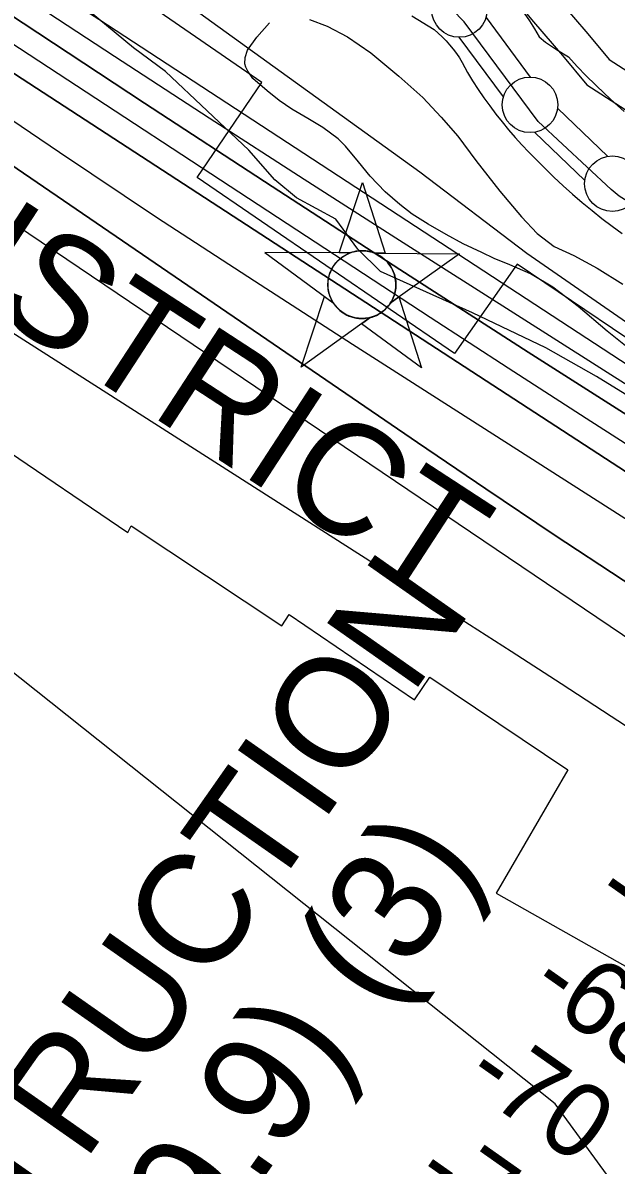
# Model space of a CAD drawing. Extents: x 3677843 to 3715951, y 511991 to 537744.
# Drawn here: x 3706027 to 3706561, y 524122 to 525150 of the extents above; entities that cross this region are included whole.
import ezdxf

# ---------------------------------------------------------------- set-up
doc = ezdxf.new("R2010")
doc.units = 0
for name, color, linetype in [('V-CHAN-NAID', 7, 'Continuous'), ('V-FLOD-BASE', 7, 'Continuous'), ('V-LEVE-TOET', 7, 'Continuous'), ('V-RIVR-EDGE', 7, 'Continuous'), ('V-RIVR-RANG', 7, 'Continuous'), ('V-ROAD-CNTR', 7, 'Continuous'), ('V-RRAP-FSHR', 7, 'Continuous'), ('V-RRAP-RVMT', 7, 'Continuous'), ('V-RRAP-RVMT-IDEN', 7, 'Continuous'), ('V-SITE-VEGE', 7, 'Continuous'), ('V-SURV-LINE', 7, 'Continuous'), ('V-TOPO-DPTH', 7, 'Continuous'), ('V-TOPO-MAJR', 7, 'Continuous'), ('V-TOPO-MINR', 7, 'Continuous'), ('V-TOPO-WATR', 7, 'Continuous')]:
    doc.layers.add(name, color=color, linetype=linetype)

msp = doc.modelspace()

# ---------------------------------------------------------------- linework, layer by layer
at = {"layer": 'V-CHAN-NAID'}
for points in [[(3706321.1, 524943.3), (3706311.5, 524943.4), (3706332.6, 525006.8), (3706352.8, 524943.1), (3706343.3, 524943.1), (3706341.7, 524943.7), (3706339.6, 524944.3), (3706337.5, 524944.8), (3706335.5, 524945.1), (3706334.3, 524945.2), (3706332.8, 524945.3), (3706331.1, 524945.3), (3706329.7, 524945.2), (3706327.8, 524945), (3706326.4, 524944.8), (3706324.7, 524944.4), (3706323.1, 524944), (3706322.1, 524943.7)], [(3706321.1, 524943.3), (3706244.6, 524943.8), (3706306.2, 524898.4), (3706305, 524900.3), (3706304.2, 524902), (3706303.4, 524903.9), (3706302.7, 524906), (3706302.3, 524907.3), (3706302, 524908.9), (3706301.7, 524910.4), (3706301.6, 524912), (3706301.4, 524913.7), (3706301.4, 524915.3), (3706301.5, 524917.4), (3706301.7, 524919), (3706302.1, 524921.2), (3706302.6, 524923.1), (3706303.2, 524925), (3706303.9, 524926.7), (3706304.6, 524928.3), (3706305.4, 524929.8), (3706306.5, 524931.5), (3706307.5, 524933), (3706308.5, 524934.3), (3706309.5, 524935.4), (3706310.8, 524936.8), (3706311.9, 524937.7), (3706313.6, 524939.1), (3706314.8, 524940), (3706316.5, 524941.1), (3706318.2, 524942), (3706319.6, 524942.7)], [(3706343.3, 524943.1), (3706419.8, 524942.6), (3706357.5, 524898.1), (3706358.5, 524899.6), (3706359.4, 524901.4), (3706360.2, 524903), (3706360.9, 524904.9), (3706361.4, 524906.7), (3706361.8, 524908.4), (3706362.2, 524910.4), (3706362.4, 524912), (3706362.5, 524914.2), (3706362.5, 524916.2), (3706362.3, 524918.4), (3706362, 524920.2), (3706361.5, 524922.4), (3706360.9, 524924.6), (3706360.1, 524926.6), (3706359.5, 524928), (3706358.5, 524929.9), (3706357.4, 524931.6), (3706356.2, 524933.3), (3706354.9, 524934.9), (3706353.7, 524936.2), (3706352, 524937.8), (3706350.3, 524939.2), (3706348.6, 524940.4), (3706346.7, 524941.5), (3706345.3, 524942.3)], [(3706339.5, 524885.2), (3706277.3, 524840.6), (3706298.4, 524904.1), (3706306.2, 524898.4), (3706306.8, 524897.5), (3706308.2, 524895.6), (3706309.4, 524894.2), (3706310.9, 524892.7), (3706312.2, 524891.4), (3706313.7, 524890.3), (3706315.1, 524889.3), (3706316.8, 524888.3), (3706318.5, 524887.4), (3706320.3, 524886.5), (3706321.7, 524886), (3706323.4, 524885.5), (3706325.6, 524884.9), (3706327.1, 524884.6), (3706329.1, 524884.3), (3706330.7, 524884.2), (3706332.5, 524884.2), (3706334.2, 524884.3), (3706335.9, 524884.5), (3706337.8, 524884.8)], [(3706357.5, 524898.1), (3706365.3, 524903.7), (3706385.6, 524839.9), (3706331.7, 524879.6), (3706339.5, 524885.2), (3706341.2, 524885.6), (3706342.8, 524886.2), (3706345, 524887.1), (3706346.7, 524888), (3706348.6, 524889.1), (3706350.3, 524890.3), (3706351.8, 524891.6), (3706353.1, 524892.7), (3706354.5, 524894.2), (3706355.7, 524895.6), (3706356.8, 524897)]]:
    msp.add_lwpolyline(points, close=True, dxfattribs=at)
msp.add_circle((3706332, 524914.8), 30.5, dxfattribs=at)
at = {"layer": 'V-FLOD-BASE'}
msp.add_lwpolyline([(3708672.8, 523755.6), (3708584.9, 523809.7), (3708518.5, 523849.1), (3708460.5, 523881.9), (3708419.2, 523902.9), (3708207, 524007.9), (3707933.5, 524152.2), (3707852.4, 524198.4), (3707694, 524295.6), (3707386.9, 524486.2), (3707172.6, 524619), (3706979.2, 524737), (3706750.3, 524877.3), (3706563.3, 524994.4), (3706556.3, 525000.3), (3706490.6, 525061.6), (3706424.1, 525151.4), (3706413.1, 525162.3), (3706295, 525229.4), (3706067.1, 525358.3), (3705986, 525403)], dxfattribs=at)
at = {"layer": 'V-LEVE-TOET'}
for points in [[(3706403.3, 525228.5), (3706408.5, 525226), (3706413.6, 525223.2), (3706418.7, 525220.3), (3706423.6, 525217.2), (3706428.4, 525213.8), (3706433, 525210.3), (3706437.5, 525206.7), (3706441.9, 525202.8), (3706446.1, 525198.8), (3706450.1, 525194.6), (3706454, 525190.3), (3706457.7, 525185.8), (3706463.1, 525179.3), (3706468.2, 525172.7), (3706473.2, 525166), (3706478, 525159.1), (3706482.6, 525152.1), (3706487.1, 525145), (3706491.3, 525137.8), (3706497.2, 525133.1), (3706508, 525125.9), (3706517.7, 525119.7)], [(3706376.8, 525156.7), (3706396.9, 525144.4), (3706400.6, 525141.2), (3706404.2, 525137.8), (3706407.7, 525134.3), (3706410.9, 525130.6), (3706414.1, 525126.8), (3706417, 525122.8), (3706419.8, 525118.8), (3706422.3, 525114.6), (3706424.7, 525110.2), (3706426.9, 525105.8), (3706431.6, 525098.1), (3706436.6, 525090.5), (3706441.7, 525083), (3706447, 525075.6), (3706452.4, 525068.3), (3706458, 525061.2), (3706463.8, 525054.2), (3706469.7, 525047.3), (3706475.8, 525040.6), (3706482.1, 525034), (3706488.5, 525027.6), (3706496.5, 525019.5), (3706504.7, 525011.5), (3706513, 525003.7), (3706521.5, 524996.1), (3706530.2, 524988.7), (3706539, 524981.4), (3706547.9, 524974.3), (3706557, 524967.4), (3706566.2, 524960.7)], [(3706517.7, 525119.7), (3706525.6, 525111.2), (3706533.8, 525102.8), (3706542.1, 525094.5), (3706550.5, 525086.5), (3706559.1, 525078.5), (3706567.8, 525070.7)]]:
    msp.add_lwpolyline(points, dxfattribs=at)
at = {"layer": 'V-RIVR-EDGE'}
msp.add_lwpolyline([(3707484.8, 524299.6), (3707381.7, 524359.3), (3707297.8, 524412.9), (3707225.8, 524446.1), (3707123.9, 524504), (3707000.4, 524575.1), (3706885.9, 524634.9), (3706731.2, 524727.1), (3706628.1, 524779.6), (3706543, 524832), (3706497.4, 524857.9), (3706431.5, 524889.3), (3706348.7, 524926.7), (3706328.4, 524946.6), (3706308.6, 524973.7), (3706273.2, 524993), (3706253.5, 525009.2), (3706230.1, 525035.7), (3706155.3, 525106.7), (3706126.5, 525127.8), (3706086.4, 525160.9), (3706030, 525198.9), (3705977.9, 525243.4)], dxfattribs=at)
at = {"layer": 'V-ROAD-CNTR'}
for points in [[(3706023.2, 525439.2), (3706160, 525359.2), (3706403.7, 525224.3), (3706432.5, 525204.7), (3706453.5, 525186.8), (3706469.5, 525171.7), (3706486.4, 525151.2), (3706512.3, 525121.1), (3706534.2, 525094.6), (3706668, 525008.6), (3706995.8, 524800.9), (3707201.8, 524675.4), (3707464, 524512.5)], [(3706472.7, 525209.9), (3706491.4, 525192.2), (3706509.3, 525170.6), (3706535.2, 525140.4), (3706554.3, 525117.3), (3706684.2, 525033.9), (3707011.6, 524826.4), (3707074.6, 524788)]]:
    msp.add_lwpolyline(points, dxfattribs=at)
at = {"layer": 'V-RRAP-FSHR'}
for points in [[(3704393.3, 526315.9), (3704940, 526040.5), (3705194.6, 525870.5), (3705861.5, 525383.1), (3706085.1, 525232.3), (3706384.1, 525016.3)], [(3706384.1, 525016.3), (3706480.4, 524943.2), (3706746.3, 524758.9), (3706839.9, 524689.6), (3707169.2, 524497.9), (3707289.8, 524435.2), (3707472.6, 524328.2), (3707647.4, 524225.8), (3707764.3, 524147.3), (3708015.1, 524006.8), (3708256.7, 523885.4), (3708315.4, 523855.4), (3708443.9, 523785.8), (3708599.7, 523712)]]:
    msp.add_lwpolyline(points, dxfattribs=at)
at = {"layer": 'V-RRAP-RVMT'}
for points in [[(3706705.9, 524752.8), (3706716.2, 524768.1), (3706471.7, 524933.3), (3706415.3, 524852.8), (3706183.7, 525011.1), (3706242, 525096.7), (3706001.8, 525261.9), (3706003.1, 525263.7), (3705877.4, 525351.3), (3705870.4, 525341.1), (3705748.3, 525426.6), (3705752.7, 525433.6), (3705444.8, 525647.1), (3705416.1, 525606.1), (3705377.6, 525633.9), (3705404.8, 525675.5), (3705272.2, 525767.7), (3705282.1, 525782.2), (3705163.4, 525863.3), (3705165.6, 525866.4), (3705037.8, 525952.9), (3705033.3, 525946.1), (3704912.3, 526027.9), (3704824.3, 525901.8)], [(3706006.5, 524769.6), (3706121.2, 524691.8), (3706124.4, 524697.8), (3706260, 524607.6), (3706266.6, 524617.9), (3706379.3, 524541.1), (3706393.2, 524561.6), (3706517.1, 524478.1)], [(3706517.1, 524478.1), (3706452.7, 524367.3), (3706573.3, 524299.1), (3706576.4, 524304.4), (3706703.2, 524233), (3706712.4, 524249.4), (3706827.7, 524183.7), (3706823.4, 524175.7), (3706947.7, 524103.9)]]:
    msp.add_lwpolyline(points, dxfattribs=at)
at = {"layer": 'V-SITE-VEGE'}
for points in [[(3706317.3, 525039.3), (3706310.6, 525045.9), (3706296.9, 525056.3), (3706283.2, 525064.2), (3706269, 525072.7), (3706257.4, 525080.4), (3706246.6, 525089.3), (3706233.8, 525100.3), (3706229.4, 525106.8), (3706227.5, 525110.4), (3706226.7, 525113.5), (3706226.8, 525119.3), (3706229, 525125.9), (3706237.5, 525137.6), (3706248.7, 525150.4)], [(3706284.7, 525153.4), (3706300.7, 525147.5), (3706319, 525137.7), (3706339.9, 525123.4), (3706365.3, 525102.3), (3706386.7, 525083.1), (3706403.3, 525065.4), (3706418.4, 525048.3), (3706434.6, 525026.6), (3706456, 524998.8), (3706475.4, 524975.7), (3706489.6, 524960.7), (3706504.8, 524949), (3706522.5, 524940.9), (3706543.5, 524929.7), (3706566.6, 524915.2)], [(3706570.6, 524858.5), (3706552.6, 524873), (3706526.4, 524895), (3706503.6, 524912.6), (3706483.5, 524924.5), (3706464.9, 524932.7), (3706451.1, 524938.4), (3706439.9, 524943.8), (3706423.1, 524951.6), (3706407.8, 524960), (3706391.6, 524969.3), (3706377.3, 524978.3), (3706366, 524986.8), (3706353, 524998.2), (3706339.4, 525012.3), (3706328.9, 525025.3), (3706317.3, 525039.3)]]:
    msp.add_lwpolyline(points, dxfattribs=at)
at = {"layer": 'V-SURV-LINE'}
for points in [[(3706443.7, 525155.2), (3706483.3, 525101.6)], [(3706459.2, 525083.7), (3706419.6, 525137.4)], [(3706508, 525073.6), (3706553.2, 525030.2)], [(3706532.5, 525008.6), (3706487.2, 525051.9)]]:
    msp.add_lwpolyline(points, dxfattribs=at)
for centre in [(3706419.7, 525162.4), (3706483.2, 525076.6), (3706557.3, 525005.6)]:
    msp.add_circle(centre, 25, dxfattribs=at)
at = {"layer": 'V-TOPO-DPTH'}
for points in [[(3707403.8, 524295.3), (3707353.2, 524324.4), (3707302.7, 524353.7), (3707252.4, 524383.2), (3707202.1, 524412.8), (3706864.1, 524612.5), (3706846.4, 524623.1), (3706828.7, 524633.8), (3706811.2, 524644.7), (3706793.7, 524655.6), (3706597, 524780.4), (3706481.4, 524854.1), (3706366, 524928.3), (3706251.1, 525003), (3706136.4, 525078.1), (3705889.4, 525240.9)], [(3705889.4, 525240.9), (3706136.4, 525078.1), (3706251.1, 525003), (3706366, 524928.3), (3706481.4, 524854.1), (3706597, 524780.4), (3706793.7, 524655.6), (3706811.2, 524644.7), (3706828.7, 524633.8), (3706846.4, 524623.1), (3706864.1, 524612.5), (3707202.1, 524412.8), (3707252.4, 524383.2), (3707302.7, 524353.7), (3707353.2, 524324.4), (3707403.8, 524295.3)], [(3705817.1, 525236), (3706645.6, 524696.7), (3706671.6, 524679.8), (3706697.7, 524663.1), (3706723.8, 524646.4), (3706750, 524629.8), (3706751, 524629.2), (3706776.8, 524613), (3706802.7, 524597), (3706828.7, 524581.2), (3706854.7, 524565.5), (3706880.9, 524549.9), (3706907.1, 524534.4), (3706933.3, 524519), (3706959.6, 524503.7), (3707428.8, 524231.3)], [(3705817.1, 525236), (3706645.6, 524696.7), (3706671.6, 524679.8), (3706697.7, 524663.1), (3706723.8, 524646.4), (3706750, 524629.8), (3706751, 524629.2), (3706776.8, 524613), (3706802.7, 524597), (3706828.7, 524581.2), (3706854.7, 524565.5), (3706880.9, 524549.9), (3706907.1, 524534.4), (3706933.3, 524519), (3706959.6, 524503.7), (3707428.8, 524231.3)], [(3707503.2, 524294.7), (3707243.7, 524435.1), (3707177.1, 524471.6), (3707110.8, 524508.5), (3707044.8, 524546.2), (3706979.1, 524584.3), (3706854.5, 524657.4), (3706851.4, 524659.3), (3706848.2, 524661.3), (3706845.1, 524663.2), (3706841.9, 524665.2), (3706095.1, 525153.3), (3706056.8, 525178.4), (3706018.6, 525203.5)], [(3705832.7, 525148.1), (3706382, 524772.7), (3706443.4, 524731), (3706505, 524689.7), (3706567, 524648.9), (3706629.2, 524608.4), (3706694.4, 524566.3), (3706724.2, 524547.2), (3706754, 524528.3), (3706784, 524509.5), (3706814, 524490.9), (3706855.7, 524465.2), (3706906.7, 524433.9), (3706957.7, 524402.7), (3707008.8, 524371.5), (3707059.9, 524340.4), (3707383.7, 524143.8), (3707411.3, 524127.1)], [(3705832.7, 525148.1), (3706382, 524772.7), (3706443.4, 524731), (3706505, 524689.7), (3706567, 524648.9), (3706629.2, 524608.4), (3706694.4, 524566.3), (3706724.2, 524547.2), (3706754, 524528.3), (3706784, 524509.5), (3706814, 524490.9), (3706855.7, 524465.2), (3706906.7, 524433.9), (3706957.7, 524402.7), (3707008.8, 524371.5), (3707059.9, 524340.4), (3707383.7, 524143.8), (3707411.3, 524127.1)], [(3707397.5, 524197.9), (3707375.2, 524210.9), (3707353, 524224), (3707330.9, 524237.2), (3706800.7, 524556.6), (3706791.4, 524562.2), (3706782.1, 524567.9), (3706772.9, 524573.7), (3706763.7, 524579.6), (3706323.5, 524860.8), (3706235.2, 524917.8), (3706147.2, 524975.3), (3706059.8, 525033.6), (3705972.8, 525092.4)], [(3707397.5, 524197.9), (3707375.2, 524210.9), (3707353, 524224), (3707330.9, 524237.2), (3706800.7, 524556.6), (3706791.4, 524562.2), (3706782.1, 524567.9), (3706772.9, 524573.7), (3706763.7, 524579.6), (3706323.5, 524860.8), (3706235.2, 524917.8), (3706147.2, 524975.3), (3706059.8, 525033.6), (3705972.8, 525092.4)]]:
    msp.add_lwpolyline(points, dxfattribs=at)
at = {"layer": 'V-TOPO-MAJR'}
msp.add_lwpolyline([(3707402.7, 524040.9), (3707384.8, 524052.8), (3707366.9, 524064.7), (3707287.7, 524117.5), (3707230.2, 524155.9), (3707172.7, 524194.3), (3707115.3, 524232.6), (3707057.8, 524270.9), (3706740.9, 524482.1), (3706734.3, 524486.5), (3706727.6, 524491), (3706721, 524495.4), (3706714.4, 524499.9), (3705884, 525060.4)], dxfattribs=at)
at = {"layer": 'V-TOPO-MINR'}
for points in [[(3707403.8, 524295.3), (3707353.2, 524324.4), (3707302.7, 524353.7), (3707252.4, 524383.2), (3707202.1, 524412.8), (3706864.1, 524612.5), (3706846.4, 524623.1), (3706828.7, 524633.8), (3706811.2, 524644.7), (3706793.7, 524655.6), (3706597, 524780.4), (3706481.4, 524854.1), (3706366, 524928.3), (3706251.1, 525003), (3706136.4, 525078.1), (3705889.4, 525240.9)], [(3707428.8, 524231.3), (3706959.6, 524503.7), (3706933.3, 524519), (3706907.1, 524534.4), (3706880.9, 524549.9), (3706854.7, 524565.5), (3706828.7, 524581.2), (3706802.7, 524597), (3706776.8, 524613), (3706751, 524629.2), (3706750, 524629.8), (3706723.8, 524646.4), (3706697.7, 524663.1), (3706671.6, 524679.8), (3706645.6, 524696.7), (3705817.1, 525236)], [(3707457.7, 524239.5), (3707243.9, 524363), (3707172.2, 524404.5), (3707100.6, 524446.3), (3707029.2, 524488.3), (3706957.9, 524530.5), (3706870.4, 524582.5), (3706843, 524598.9), (3706815.7, 524615.5), (3706788.6, 524632.3), (3706761.5, 524649.2), (3706674.4, 524704.4), (3706603.9, 524749.2), (3706533.6, 524794.2), (3706463.5, 524839.6), (3706393.5, 524885.2), (3705895, 525211.8)], [(3707515, 524256.2), (3706857.8, 524642.4), (3706849.7, 524647.2), (3706841.7, 524652.1), (3706833.7, 524657), (3706825.8, 524662), (3706365.7, 524954.5), (3706279.9, 525009.4), (3706194.4, 525064.5), (3706109.2, 525120.2), (3706024.2, 525176.1)], [(3707411.3, 524127.1), (3707383.7, 524143.8), (3707059.9, 524340.4), (3707008.8, 524371.5), (3706957.7, 524402.7), (3706906.7, 524433.9), (3706855.7, 524465.2), (3706814, 524490.9), (3706784, 524509.5), (3706754, 524528.3), (3706724.2, 524547.2), (3706694.4, 524566.3), (3706629.2, 524608.4), (3706567, 524648.9), (3706505, 524689.7), (3706443.4, 524731), (3706382, 524772.7), (3705832.7, 525148.1)], [(3707397.5, 524197.9), (3707375.2, 524210.9), (3707353, 524224), (3707330.9, 524237.2), (3706800.7, 524556.6), (3706791.4, 524562.2), (3706782.1, 524567.9), (3706772.9, 524573.7), (3706763.7, 524579.6), (3706323.5, 524860.8), (3706235.2, 524917.8), (3706147.2, 524975.3), (3706059.8, 525033.6), (3705972.8, 525092.4)], [(3707122.2, 524110.4), (3707069.7, 524151.2), (3707017.7, 524192.6), (3706976.9, 524225.8), (3706945.5, 524250.9), (3706914, 524275.9), (3706882.2, 524300.4), (3706850.2, 524324.8), (3706832.2, 524338.3), (3706808.9, 524355.5), (3706785.5, 524372.5), (3706761.9, 524389.2), (3706738.1, 524405.6), (3706706.3, 524427.3), (3706698.3, 524432.7), (3706690.2, 524438.1), (3706682.2, 524443.5), (3706674.1, 524448.9), (3706600.9, 524497), (3706556.1, 524526.3), (3706511.3, 524555.5), (3706466.3, 524584.5), (3706421.3, 524613.3), (3705701, 525073.2)], [(3707524.7, 523189.6), (3707098.8, 523458.2), (3706621.8, 524017.8), (3706617.7, 524024.2), (3706505.7, 524177.5), (3705584.8, 524910.4)]]:
    msp.add_lwpolyline(points, dxfattribs=at)
at = {"layer": 'V-TOPO-WATR'}
msp.add_lwpolyline([(3707503.2, 524294.7), (3707243.7, 524435.1), (3707177.1, 524471.6), (3707110.8, 524508.5), (3707044.8, 524546.2), (3706979.1, 524584.3), (3706854.5, 524657.4), (3706851.4, 524659.3), (3706848.2, 524661.3), (3706845.1, 524663.2), (3706841.9, 524665.2), (3706095.1, 525153.3), (3706056.8, 525178.4), (3706018.6, 525203.5)], dxfattribs=at)

# ---------------------------------------------------------------- texts
at = {"layer": 'V-CHAN-NAID'}
for s, p in [('CHALMETTE OBSTRUCTION', (3705386.8, 523132.6)), ('(89.9) (3)', (3706126.3, 523943.6))]:
    msp.add_text(s, height=100, rotation=54.9654, dxfattribs=at).set_placement(p)
at = {"layer": 'V-RIVR-RANG'}
for s, p in [('-68', (3706537.5, 524358.8)), ('-68', (3706479.7, 524277.2)), ('-70', (3706421.3, 524196)), ('-71', (3706375.6, 524105.9))]:
    msp.add_text(s, height=67, rotation=324.8442, dxfattribs=at).set_placement(p)
at = {"layer": 'V-RRAP-RVMT-IDEN'}
msp.add_text('DISTRICT', height=100, rotation=326.9044, dxfattribs=at).set_placement((3705884.5, 524964.8))

doc.saveas('drawing.dxf')
